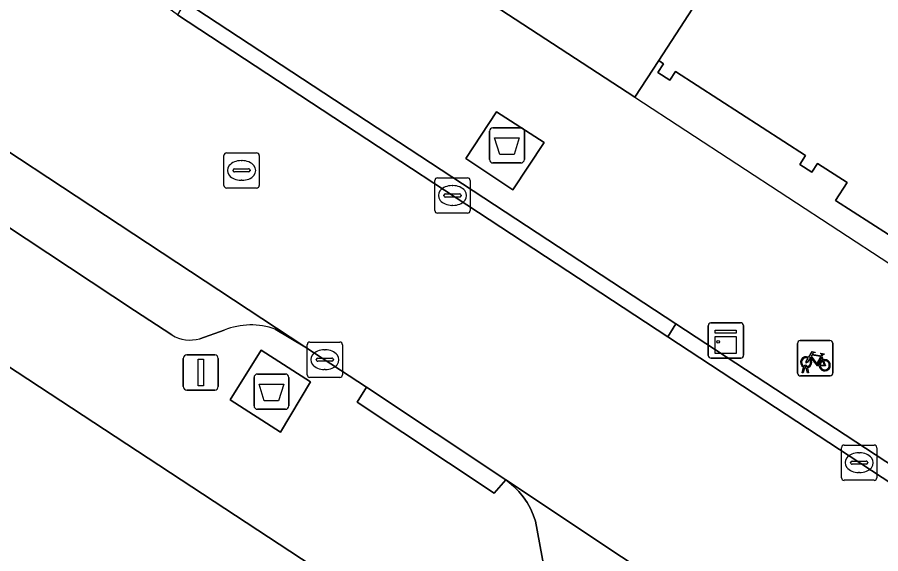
# Model space of a CAD drawing. Extents: x 159279 to 160377, y 384531 to 385888.
# Drawn here: x 160178.55 to 160203.04, y 384753.32 to 384768.54 of the extents above; entities that cross this region are included whole.
import ezdxf

# ---------------------------------------------------------------- set-up
doc = ezdxf.new("R2010")
doc.units = 0
for name, color, linetype in [('IMGEO_Afval_apart_plaats', 7, 'Continuous'), ('IMGEO_Erf', 7, 'Continuous'), ('IMGEO_Fietsenrek', 7, 'Continuous'), ('IMGEO_Kast', 7, 'Continuous'), ('IMGEO_Kolk', 7, 'Continuous'), ('IMGEO_Lichtmast', 7, 'Continuous'), ('IMGEO_Pand', 7, 'Continuous'), ('IMGEO_Pand_overbouw', 7, 'Continuous'), ('IMGEO_Parkeervlak_open', 7, 'Continuous'), ('IMGEO_Rijbaan_lokaal_open', 7, 'Continuous'), ('IMGEO_Rioolput', 7, 'Continuous'), ('IMGEO_Voetpad_gesloten', 7, 'Continuous'), ('IMGEO_Voetpad_open', 7, 'Continuous')]:
    doc.layers.add(name, color=color, linetype=linetype)

msp = doc.modelspace()

# ---------------------------------------------------------------- linework, layer by layer
at = {"layer": 'IMGEO_Afval_apart_plaats'}
for p, q in [((160192.043, 384765.406), (160192.833, 384765.406)), ((160192.833, 384765.406), (160192.043, 384765.406)), ((160191.943, 384764.506), (160191.943, 384765.306)), ((160191.943, 384765.306), (160191.943, 384764.506)), ((160192.933, 384765.306), (160192.933, 384764.506)), ((160192.933, 384764.506), (160192.933, 384765.306)), ((160192.833, 384764.406), (160192.043, 384764.406)), ((160192.043, 384764.406), (160192.833, 384764.406)), ((160185.268, 384757.519), (160185.268, 384758.319)), ((160185.268, 384758.319), (160185.268, 384757.519)), ((160185.368, 384758.419), (160186.158, 384758.419)), ((160186.158, 384758.419), (160185.368, 384758.419)), ((160186.258, 384758.319), (160186.258, 384757.519)), ((160186.258, 384757.519), (160186.258, 384758.319)), ((160186.158, 384757.419), (160185.368, 384757.419)), ((160185.368, 384757.419), (160186.158, 384757.419))]:
    msp.add_line(p, q, dxfattribs=at)
for points in [[(160192.086, 384765.12), (160192.79, 384765.12), (160192.641, 384764.65), (160192.235, 384764.65), (160192.086, 384765.12)], [(160185.411, 384758.133), (160186.115, 384758.133), (160185.966, 384757.663), (160185.56, 384757.663), (160185.411, 384758.133)]]:
    msp.add_lwpolyline(points, dxfattribs=at)
for centre, start, end in [((160192.043, 384765.306), 90, 180), ((160192.043, 384765.306), 90, 180), ((160192.833, 384765.306), 0, 90), ((160192.833, 384765.306), 360, 90), ((160192.043, 384764.506), 180, 270), ((160192.043, 384764.506), 180, 270), ((160192.833, 384764.506), 270, 0), ((160192.833, 384764.506), 270, 0), ((160185.368, 384758.319), 90, 180), ((160185.368, 384758.319), 90, 180), ((160186.158, 384758.319), 0, 90), ((160186.158, 384758.319), 360, 90), ((160185.368, 384757.519), 180, 270), ((160185.368, 384757.519), 180, 270), ((160186.158, 384757.519), 270, 0), ((160186.158, 384757.519), 270, 0)]:
    msp.add_arc(centre, 0.1, start, end, dxfattribs=at)
at = {"layer": 'IMGEO_Erf'}
msp.add_lwpolyline([(160150.03, 384768.512), (160153.428, 384766.276), (160153.051, 384765.704), (160160.151, 384761.033), (160166.451, 384756.889), (160167.18, 384758.014), (160168.659, 384760.297), (160174.665, 384756.406), (160173.852, 384755.078), (160174.408, 384754.717), (160183.968, 384748.493), (160186.913, 384752.976), (160153.446, 384774.961)], dxfattribs=at)
at = {"layer": 'IMGEO_Fietsenrek'}
for p, q in [((160200.682, 384758.442), (160200.682, 384759.283)), ((160200.682, 384759.283), (160200.682, 384758.442)), ((160200.757, 384759.367), (160201.598, 384759.367)), ((160201.598, 384759.367), (160200.757, 384759.367)), ((160201.682, 384759.292), (160201.682, 384758.451)), ((160201.682, 384758.451), (160201.682, 384759.292)), ((160201.369, 384758.916), (160201.405, 384758.821)), ((160200.809, 384758.451), (160200.848, 384758.611)), ((160200.878, 384758.599), (160200.843, 384758.451)), ((160200.92, 384758.623), (160200.919, 384758.627)), ((160200.961, 384758.451), (160200.927, 384758.593)), ((160200.951, 384758.634), (160200.952, 384758.627)), ((160200.959, 384758.597), (160200.994, 384758.451)), ((160201.607, 384758.367), (160200.766, 384758.367)), ((160200.766, 384758.367), (160201.607, 384758.367)), ((160200.843, 384758.451), (160200.809, 384758.451)), ((160200.994, 384758.451), (160200.961, 384758.451))]:
    msp.add_line(p, q, dxfattribs=at)
for points in [[(160200.995, 384758.893), (160201.09, 384759.057), (160201.176, 384759.043), (160201.178, 384759.034), (160201.122, 384759.023), (160201.095, 384758.978), (160201.351, 384758.937)], [(160201.016, 384758.841), (160200.964, 384758.751), (160200.924, 384758.726), (160200.925, 384758.773), (160200.98, 384758.867)], [(160201.291, 384758.649), (160201.241, 384758.649), (160201.05, 384758.9), (160201.031, 384758.868)], [(160201.338, 384758.912), (160201.081, 384758.953), (160201.064, 384758.924), (160201.231, 384758.704), (160201.338, 384758.912)], [(160201.386, 384758.814), (160201.356, 384758.891), (160201.247, 384758.673), (160201.29, 384758.673)], [(160201.32, 384758.673), (160201.44, 384758.672), (160201.396, 384758.786)], [(160201.416, 384758.793), (160201.471, 384758.648), (160201.321, 384758.648)], [(160201.351, 384758.937), (160201.376, 384758.986), (160201.37, 384758.99), (160201.347, 384758.994), (160201.335, 384759.001), (160201.334, 384759.004), (160201.336, 384759.009), (160201.431, 384758.994), (160201.433, 384758.984), (160201.423, 384758.971), (160201.411, 384758.965), (160201.397, 384758.971), (160201.369, 384758.916)]]:
    msp.add_lwpolyline(points, dxfattribs=at)
for centre, radius, start, end in [((160200.76, 384759.289), 0.0779, 92.4484, 184.2845), ((160200.76, 384759.289), 0.0779, 92.4484, 184.2845), ((160201.604, 384759.289), 0.0779, 2.4484, 94.2845), ((160201.604, 384759.289), 0.0779, 2.4484, 94.2845), ((160200.922, 384758.752), 0.159, 62.6766, 242.1369), ((160200.922, 384758.752), 0.129, 63.3192, 238.903), ((160200.922, 384758.752), 0.129, 283.6043, 43.4302), ((160200.922, 384758.752), 0.159, 283.5766, 46.6042), ((160201.449, 384758.668), 0.159, 113.3408, 178.3217), ((160201.449, 384758.668), 0.159, 187.0065, 105.7708), ((160201.449, 384758.668), 0.129, 113.923, 177.9556), ((160201.449, 384758.668), 0.129, 188.6715, 104.5883), ((160200.902, 384758.623), 0.0499, 12.8025, 158.6934), ((160200.922, 384758.752), 0.159, 253.9967, 271.7867), ((160200.902, 384758.623), 0.0174, 12.8025, 163.4502), ((160200.922, 384758.752), 0.129, 253.415, 269.0204), ((160200.76, 384758.445), 0.0779, 182.4484, 274.2845), ((160200.76, 384758.445), 0.0779, 182.4484, 274.2845), ((160201.604, 384758.445), 0.0779, 272.4484, 4.2845), ((160201.604, 384758.445), 0.0779, 272.4484, 4.2845)]:
    msp.add_arc(centre, radius, start, end, dxfattribs=at)
at = {"layer": 'IMGEO_Kast'}
for p, q in [((160198.147, 384758.946), (160198.147, 384759.787)), ((160198.147, 384759.787), (160198.147, 384758.946)), ((160198.222, 384759.871), (160199.063, 384759.871)), ((160199.063, 384759.871), (160198.222, 384759.871)), ((160199.147, 384759.796), (160199.147, 384758.955)), ((160199.147, 384758.955), (160199.147, 384759.796)), ((160199.072, 384758.871), (160198.231, 384758.871)), ((160198.231, 384758.871), (160199.072, 384758.871))]:
    msp.add_line(p, q, dxfattribs=at)
for points in [[(160198.342, 384759.661), (160198.942, 384759.661), (160198.942, 384759.576), (160198.342, 384759.576), (160198.342, 384759.661)], [(160198.342, 384759.486), (160198.942, 384759.486), (160198.942, 384758.997), (160198.342, 384758.997), (160198.342, 384759.486)]]:
    msp.add_lwpolyline(points, dxfattribs=at)
msp.add_circle((160198.426, 384759.335), 0.0377, dxfattribs=at)
for centre, start, end in [((160198.225, 384759.793), 92.4484, 184.2845), ((160198.225, 384759.793), 92.4484, 184.2845), ((160199.069, 384759.793), 2.4484, 94.2845), ((160199.069, 384759.793), 2.4484, 94.2845), ((160198.225, 384758.949), 182.4484, 274.2845), ((160198.225, 384758.949), 182.4484, 274.2845), ((160199.069, 384758.949), 272.4484, 4.2845), ((160199.069, 384758.949), 272.4484, 4.2845)]:
    msp.add_arc(centre, 0.0779, start, end, dxfattribs=at)
at = {"layer": 'IMGEO_Kolk'}
for p, q in [((160190.47, 384763.984), (160191.322, 384763.984)), ((160190.395, 384763.058), (160190.395, 384763.91)), ((160190.883, 384763.764), (160190.908, 384763.764)), ((160191.396, 384763.91), (160191.396, 384763.058)), ((160190.654, 384763.478), (160190.654, 384763.49)), ((160191.092, 384763.441), (160190.694, 384763.441)), ((160190.697, 384763.527), (160191.095, 384763.527)), ((160191.138, 384763.49), (160191.138, 384763.478)), ((160190.906, 384763.204), (160190.881, 384763.204)), ((160191.322, 384762.984), (160190.47, 384762.984)), ((160186.85, 384759.325), (160187.702, 384759.325)), ((160186.775, 384758.399), (160186.775, 384759.251)), ((160187.263, 384759.105), (160187.288, 384759.105)), ((160187.776, 384759.251), (160187.776, 384758.399)), ((160187.034, 384758.819), (160187.034, 384758.831)), ((160187.077, 384758.868), (160187.475, 384758.868)), ((160187.518, 384758.831), (160187.518, 384758.819)), ((160187.472, 384758.782), (160187.074, 384758.782)), ((160187.286, 384758.545), (160187.261, 384758.545)), ((160187.702, 384758.325), (160186.85, 384758.325)), ((160202.001, 384756.404), (160202.853, 384756.404)), ((160201.926, 384755.478), (160201.926, 384756.33)), ((160202.414, 384756.184), (160202.439, 384756.184)), ((160202.927, 384756.33), (160202.927, 384755.478)), ((160202.185, 384755.898), (160202.185, 384755.91)), ((160202.623, 384755.861), (160202.225, 384755.861)), ((160202.228, 384755.947), (160202.626, 384755.947)), ((160202.669, 384755.91), (160202.669, 384755.898)), ((160202.437, 384755.624), (160202.412, 384755.624)), ((160202.853, 384755.404), (160202.001, 384755.404))]:
    msp.add_line(p, q, dxfattribs=at)
for points in [[(160190.47, 384763.984), (160191.322, 384763.984)], [(160190.395, 384763.058), (160190.395, 384763.91)], [(160191.396, 384763.91), (160191.396, 384763.058)], [(160191.322, 384762.984), (160190.47, 384762.984)], [(160186.85, 384759.325), (160187.702, 384759.325)], [(160186.775, 384758.399), (160186.775, 384759.251)], [(160187.776, 384759.251), (160187.776, 384758.399)], [(160187.702, 384758.325), (160186.85, 384758.325)], [(160202.001, 384756.404), (160202.853, 384756.404)], [(160201.926, 384755.478), (160201.926, 384756.33)], [(160202.927, 384756.33), (160202.927, 384755.478)], [(160202.853, 384755.404), (160202.001, 384755.404)]]:
    msp.add_lwpolyline(points, dxfattribs=at)
for centre, radius, start, end in [((160190.472, 384763.908), 0.0765, 91.552, 178.448), ((160190.472, 384763.908), 0.0765, 91.552, 178.448), ((160191.32, 384763.908), 0.0765, 1.552, 88.448), ((160191.32, 384763.908), 0.0765, 1.552, 88.448), ((160190.694, 384763.487), 0.0403, 85.8775, 175.7526), ((160190.691, 384763.477), 0.0366, 178.938, 274.7102), ((160191.095, 384763.484), 0.043, 264.8664, 352.4533), ((160191.099, 384763.489), 0.0386, 1.7309, 96.639), ((160190.472, 384763.06), 0.0765, 181.552, 268.448), ((160190.472, 384763.06), 0.0765, 181.552, 268.448), ((160191.32, 384763.06), 0.0765, 271.552, 358.448), ((160191.32, 384763.06), 0.0765, 271.552, 358.448), ((160186.852, 384759.249), 0.0765, 91.552, 178.448), ((160186.852, 384759.249), 0.0765, 91.552, 178.448), ((160187.7, 384759.249), 0.0765, 1.552, 88.448), ((160187.7, 384759.249), 0.0765, 1.552, 88.448), ((160187.074, 384758.828), 0.0403, 85.8775, 175.7526), ((160187.071, 384758.818), 0.0366, 178.938, 274.7102), ((160187.475, 384758.825), 0.043, 264.8664, 352.4533), ((160187.479, 384758.83), 0.0386, 1.7309, 96.639), ((160186.852, 384758.401), 0.0765, 181.552, 268.448), ((160186.852, 384758.401), 0.0765, 181.552, 268.448), ((160187.7, 384758.401), 0.0765, 271.552, 358.448), ((160187.7, 384758.401), 0.0765, 271.552, 358.448), ((160202.003, 384756.328), 0.0765, 91.552, 178.448), ((160202.003, 384756.328), 0.0765, 91.552, 178.448), ((160202.851, 384756.328), 0.0765, 1.552, 88.448), ((160202.851, 384756.328), 0.0765, 1.552, 88.448), ((160202.225, 384755.907), 0.0403, 85.8775, 175.7526), ((160202.222, 384755.897), 0.0366, 178.938, 274.7102), ((160202.626, 384755.904), 0.043, 264.8664, 352.4533), ((160202.63, 384755.909), 0.0386, 1.7309, 96.639), ((160202.003, 384755.48), 0.0765, 181.552, 268.448), ((160202.003, 384755.48), 0.0765, 181.552, 268.448), ((160202.851, 384755.48), 0.0765, 271.552, 358.448), ((160202.851, 384755.48), 0.0765, 271.552, 358.448)]:
    msp.add_arc(centre, radius, start, end, dxfattribs=at)
for centre, major_axis, ratio, start_param, end_param in [((160190.882, 384763.484), (-0.387, 0.002), 0.722429, 4.712389, 7.853982), ((160190.907, 384763.484), (-0.39, 0.002), 0.717154, 1.570796, 4.712389), ((160187.262, 384758.825), (-0.387, 0.002), 0.722429, 4.712389, 7.853982), ((160187.287, 384758.825), (-0.39, 0.002), 0.717154, 1.570796, 4.712389), ((160202.413, 384755.904), (-0.387, 0.002), 0.722429, 4.712389, 7.853982), ((160202.438, 384755.904), (-0.39, 0.002), 0.717154, 1.570796, 4.712389)]:
    msp.add_ellipse(centre, major_axis=major_axis, ratio=ratio, start_param=start_param, end_param=end_param, dxfattribs=at)
at = {"layer": 'IMGEO_Lichtmast'}
for p, q in [((160183.263, 384758.063), (160183.263, 384758.863)), ((160183.263, 384758.863), (160183.263, 384758.063)), ((160183.363, 384758.963), (160184.153, 384758.963)), ((160184.153, 384758.963), (160183.363, 384758.963)), ((160184.253, 384758.863), (160184.253, 384758.063)), ((160184.253, 384758.063), (160184.253, 384758.863)), ((160184.153, 384757.963), (160183.363, 384757.963)), ((160183.363, 384757.963), (160184.153, 384757.963))]:
    msp.add_line(p, q, dxfattribs=at)
msp.add_lwpolyline([(160183.683, 384758.838), (160183.833, 384758.838), (160183.833, 384758.088), (160183.683, 384758.088), (160183.683, 384758.838)], dxfattribs=at)
for centre, start, end in [((160183.363, 384758.863), 90, 180), ((160183.363, 384758.863), 90, 180), ((160184.153, 384758.863), 0, 90), ((160184.153, 384758.863), 360, 90), ((160183.363, 384758.063), 180, 270), ((160183.363, 384758.063), 180, 270), ((160184.153, 384758.063), 270, 0), ((160184.153, 384758.063), 270, 0)]:
    msp.add_arc(centre, 0.1, start, end, dxfattribs=at)
at = {"layer": 'IMGEO_Pand'}
msp.add_lwpolyline([(160202.968, 384776.901), (160196.744, 384767.31), (160196.882, 384767.221), (160196.72, 384766.973), (160197.06, 384766.752), (160197.221, 384767.001), (160200.902, 384764.616), (160200.74, 384764.366), (160201.08, 384764.145), (160201.242, 384764.395), (160202.085, 384763.849), (160201.76, 384763.344), (160203.762, 384762.054)], dxfattribs=at)
at = {"layer": 'IMGEO_Pand_overbouw'}
for points in [[(160203.762, 384762.054), (160201.76, 384763.344), (160202.085, 384763.849), (160201.242, 384764.395), (160201.08, 384764.145), (160200.74, 384764.366), (160200.902, 384764.616), (160197.221, 384767.001), (160197.06, 384766.752), (160196.72, 384766.973), (160196.882, 384767.221), (160196.744, 384767.31), (160202.968, 384776.901)], [(160192.05, 384768.896), (160196.069, 384766.27), (160214.868, 384753.983)]]:
    msp.add_lwpolyline(points, dxfattribs=at)
at = {"layer": 'IMGEO_Parkeervlak_open'}
for points in [[(160185.872, 384759.689), (160186.713, 384759.19), (160155.947, 384779.473), (160155.003, 384778.01), (160157.262, 384776.515), (160181.879, 384760.218), (160182.939, 384759.527)], [(160183.731, 384759.42), (160184.424, 384759.665)], [(160218.675, 384737.923), (160192.41, 384755.413), (160192.491, 384755.353), (160192.639, 384755.227), (160192.775, 384755.089), (160192.899, 384754.938), (160193.009, 384754.777), (160193.104, 384754.607), (160193.183, 384754.429), (160193.246, 384754.245), (160193.557, 384752.548), (160193.572, 384752.464), (160193.593, 384752.382), (160193.623, 384752.302), (160193.659, 384752.225), (160193.702, 384752.152), (160193.751, 384752.082), (160193.807, 384752.018), (160193.867, 384751.958), (160193.933, 384751.904), (160193.945, 384751.896), (160196.799, 384750), (160204.836, 384744.708)]]:
    msp.add_lwpolyline(points, dxfattribs=at)
msp.add_lwpolyline([(160202.968, 384776.901), (160198.938, 384779.516), (160192.05, 384768.896), (160196.069, 384766.27), (160196.744, 384767.31)], close=True, dxfattribs=at)
for centre, radius, start, end in [((160185.179, 384757.788), 2.023, 69.9785, 111.9206), ((160183.459, 384760.395), 1.012, 239.0472, 285.5646)]:
    msp.add_arc(centre, radius, start, end, dxfattribs=at)
at = {"layer": 'IMGEO_Rijbaan_lokaal_open'}
msp.add_lwpolyline([(160183.098, 384768.61), (160182.854, 384768.784), (160180.342, 384770.834), (160166.078, 384780.228), (160165.811, 384780.403), (160160.467, 384783.865), (160159.267, 384784.621), (160155.947, 384779.473), (160186.713, 384759.19), (160188.455, 384758.048), (160192.41, 384755.413), (160218.675, 384737.923), (160218.882, 384737.786), (160222.024, 384735.711), (160223.677, 384734.62), (160227.166, 384739.867), (160224.626, 384741.495), (160215.609, 384747.263), (160214.533, 384747.969), (160211.437, 384750), (160202.471, 384755.882), (160197.002, 384759.475)], close=True, dxfattribs=at)
at = {"layer": 'IMGEO_Rioolput'}
for p, q in [((160184.49, 384764.694), (160185.342, 384764.694)), ((160184.415, 384763.768), (160184.415, 384764.62)), ((160184.903, 384764.474), (160184.928, 384764.474)), ((160185.416, 384764.62), (160185.416, 384763.768)), ((160184.674, 384764.188), (160184.674, 384764.2)), ((160184.717, 384764.237), (160185.115, 384764.237)), ((160185.158, 384764.2), (160185.158, 384764.188)), ((160185.112, 384764.151), (160184.714, 384764.151)), ((160185.342, 384763.694), (160184.49, 384763.694)), ((160184.926, 384763.914), (160184.901, 384763.914))]:
    msp.add_line(p, q, dxfattribs=at)
for points in [[(160184.49, 384764.694), (160185.342, 384764.694)], [(160184.415, 384763.768), (160184.415, 384764.62)], [(160185.416, 384764.62), (160185.416, 384763.768)], [(160185.342, 384763.694), (160184.49, 384763.694)]]:
    msp.add_lwpolyline(points, dxfattribs=at)
for centre, radius, start, end in [((160184.492, 384764.618), 0.0765, 91.552, 178.448), ((160184.492, 384764.618), 0.0765, 91.552, 178.448), ((160185.34, 384764.618), 0.0765, 1.552, 88.448), ((160185.34, 384764.618), 0.0765, 1.552, 88.448), ((160184.714, 384764.197), 0.0403, 85.8775, 175.7526), ((160184.711, 384764.187), 0.0366, 178.938, 274.7102), ((160185.115, 384764.194), 0.043, 264.8664, 352.4533), ((160185.119, 384764.199), 0.0386, 1.7309, 96.639), ((160184.492, 384763.77), 0.0765, 181.552, 268.448), ((160184.492, 384763.77), 0.0765, 181.552, 268.448), ((160185.34, 384763.77), 0.0765, 271.552, 358.448), ((160185.34, 384763.77), 0.0765, 271.552, 358.448)]:
    msp.add_arc(centre, radius, start, end, dxfattribs=at)
for centre, major_axis, ratio, start_param, end_param in [((160184.902, 384764.194), (-0.387, 0.002), 0.722429, 4.712389, 7.853982), ((160184.927, 384764.194), (-0.39, 0.002), 0.717154, 1.570796, 4.712389)]:
    msp.add_ellipse(centre, major_axis=major_axis, ratio=ratio, start_param=start_param, end_param=end_param, dxfattribs=at)
at = {"layer": 'IMGEO_Voetpad_gesloten'}
for points in [[(160193.498, 384764.983), (160192.139, 384765.858), (160191.275, 384764.531), (160192.602, 384763.642)], [(160186.874, 384758.195), (160185.472, 384759.097), (160184.594, 384757.687), (160186.016, 384756.769)]]:
    msp.add_lwpolyline(points, close=True, dxfattribs=at)
at = {"layer": 'IMGEO_Voetpad_open'}
for points in [[(160182.939, 384759.527), (160181.879, 384760.218), (160157.262, 384776.515)], [(160153.446, 384774.961), (160186.913, 384752.976), (160189.923, 384750.998), (160191.443, 384750), (160216.131, 384733.782), (160228.626, 384725.496)], [(160183.311, 384768.977), (160197.229, 384759.846), (160212.236, 384750), (160214.774, 384748.335), (160215.699, 384747.728), (160224.864, 384741.898)], [(160203.762, 384762.054), (160201.76, 384763.344), (160202.085, 384763.849), (160201.242, 384764.395), (160201.08, 384764.145), (160200.74, 384764.366), (160200.902, 384764.616), (160197.221, 384767.001), (160197.06, 384766.752), (160196.72, 384766.973), (160196.882, 384767.221), (160196.744, 384767.31), (160196.069, 384766.27), (160192.05, 384768.896)], [(160184.424, 384759.665), (160183.731, 384759.42)], [(160193.557, 384752.548), (160193.246, 384754.245), (160193.183, 384754.429), (160193.104, 384754.607), (160193.009, 384754.777), (160192.899, 384754.938), (160192.775, 384755.089), (160192.639, 384755.227), (160192.491, 384755.353), (160192.41, 384755.413), (160192.076, 384755.036), (160188.196, 384757.62), (160188.455, 384758.048), (160186.713, 384759.19), (160185.872, 384759.689)]]:
    msp.add_lwpolyline(points, dxfattribs=at)
for points in [[(160183.311, 384768.977), (160183.098, 384768.61), (160197.002, 384759.475), (160197.229, 384759.846)], [(160193.498, 384764.983), (160192.602, 384763.642), (160191.275, 384764.531), (160192.139, 384765.858)], [(160197.229, 384759.846), (160197.002, 384759.475), (160202.471, 384755.882), (160211.437, 384750), (160214.533, 384747.969), (160214.774, 384748.335), (160212.236, 384750)], [(160185.472, 384759.097), (160186.874, 384758.195), (160186.016, 384756.769), (160184.594, 384757.687)], [(160188.455, 384758.048), (160188.196, 384757.62), (160192.076, 384755.036), (160192.41, 384755.413)]]:
    msp.add_lwpolyline(points, close=True, dxfattribs=at)
for centre, radius, start, end in [((160185.179, 384757.788), 2.023, 69.9785, 111.9206), ((160183.459, 384760.395), 1.012, 239.0472, 285.5646)]:
    msp.add_arc(centre, radius, start, end, dxfattribs=at)

doc.saveas('drawing.dxf')
